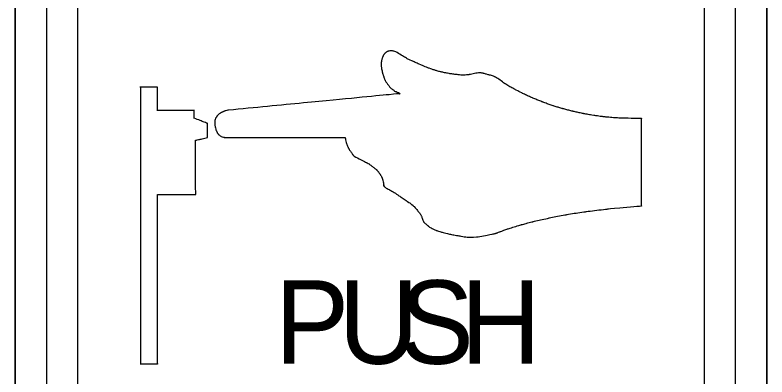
# Model space of a CAD drawing. Extents: x 99982 to 100176, y 99905 to 100011.
# Drawn here: x 100026.1175 to 100026.4212, y 99948.7251 to 99948.8716 of the extents above; entities that cross this region are included whole.
import ezdxf

# ---------------------------------------------------------------- set-up
doc = ezdxf.new("R2010")
doc.units = 0
doc.layers.add('TR_SN_ConstructionSigns', color=7, linetype='Continuous')

msp = doc.modelspace()

# ---------------------------------------------------------------- linework, layer by layer
at = {"layer": 'TR_SN_ConstructionSigns'}
for p, q in [((100026.11749, 99948.57859), (100026.11749, 99948.98359)), ((100026.11749, 99948.98359), (100026.11749, 99948.57859)), ((100026.11749, 99948.98359), (100026.11749, 99948.57859)), ((100026.13015, 99948.98359), (100026.13015, 99948.57859)), ((100026.1428, 99948.57859), (100026.1428, 99948.98359)), ((100026.39593, 99948.98359), (100026.39593, 99948.57859)), ((100026.40859, 99948.57859), (100026.40859, 99948.98359)), ((100026.42124, 99948.98359), (100026.42124, 99948.57859)), ((100026.42124, 99948.57859), (100026.42124, 99948.98359)), ((100026.42124, 99948.57859), (100026.42124, 99948.98359))]:
    msp.add_line(p, q, dxfattribs=at)
for points, degree in [([(100026.26666, 99948.85581), (100026.26666, 99948.85581), (100026.26651, 99948.85563), (100026.26635, 99948.85541), (100026.26626, 99948.85524), (100026.26626, 99948.85524)], 3), ([(100026.26719, 99948.85635), (100026.26719, 99948.85635), (100026.26701, 99948.85621), (100026.26682, 99948.856), (100026.26666, 99948.85581), (100026.26666, 99948.85581)], 3), ([(100026.26773, 99948.8567), (100026.26773, 99948.8567), (100026.26756, 99948.85662), (100026.26737, 99948.8565), (100026.26719, 99948.85635), (100026.26719, 99948.85635)], 3), ([(100026.2682, 99948.85689), (100026.2682, 99948.85689), (100026.26796, 99948.85681), (100026.26791, 99948.85679), (100026.26773, 99948.8567), (100026.26773, 99948.8567)], 3), ([(100026.27021, 99948.85702), (100026.27021, 99948.85702), (100026.26922, 99948.85719), (100026.26844, 99948.85697), (100026.2682, 99948.85689), (100026.2682, 99948.85689)], 3), ([(100026.27485, 99948.85456), (100026.27485, 99948.85456), (100026.27359, 99948.85534), (100026.27121, 99948.85686), (100026.27021, 99948.85702), (100026.27021, 99948.85702)], 3), ([(100026.26547, 99948.85263), (100026.26547, 99948.85263), (100026.26538, 99948.85203), (100026.26538, 99948.85117), (100026.26547, 99948.85049), (100026.26547, 99948.85049)], 3), ([(100026.26582, 99948.85406), (100026.26582, 99948.85406), (100026.2657, 99948.8537), (100026.26556, 99948.85323), (100026.26547, 99948.85263), (100026.26547, 99948.85263)], 3), ([(100026.2661, 99948.85484), (100026.2661, 99948.85484), (100026.26602, 99948.85465), (100026.26594, 99948.85443), (100026.26582, 99948.85406), (100026.26582, 99948.85406)], 3), ([(100026.26626, 99948.85524), (100026.26626, 99948.85524), (100026.26618, 99948.85507), (100026.26617, 99948.85504), (100026.2661, 99948.85484), (100026.2661, 99948.85484)], 3), ([(100026.27807, 99948.85292), (100026.27807, 99948.85292), (100026.27692, 99948.85345), (100026.2761, 99948.85379), (100026.27485, 99948.85456), (100026.27485, 99948.85456)], 3), ([(100026.28173, 99948.85126), (100026.28173, 99948.85126), (100026.28066, 99948.85172), (100026.27923, 99948.85238), (100026.27807, 99948.85292), (100026.27807, 99948.85292)], 3), ([(100026.26547, 99948.85049), (100026.26547, 99948.85049), (100026.26555, 99948.8498), (100026.26575, 99948.84891), (100026.26585, 99948.84851), (100026.26585, 99948.84851)], 3), ([(100026.28454, 99948.85014), (100026.28454, 99948.85014), (100026.28356, 99948.85049), (100026.28281, 99948.85079), (100026.28173, 99948.85126), (100026.28173, 99948.85126)], 3), ([(100026.28763, 99948.84911), (100026.28763, 99948.84911), (100026.28678, 99948.84937), (100026.28552, 99948.84978), (100026.28454, 99948.85014), (100026.28454, 99948.85014)], 3), ([(100026.26585, 99948.84851), (100026.26585, 99948.84851), (100026.26595, 99948.84811), (100026.26597, 99948.84803), (100026.26607, 99948.84772), (100026.26607, 99948.84772)], 3), ([(100026.26607, 99948.84772), (100026.26607, 99948.84772), (100026.26617, 99948.84741), (100026.26632, 99948.84701), (100026.26643, 99948.84666), (100026.26643, 99948.84666)], 3), ([(100026.26643, 99948.84666), (100026.26643, 99948.84666), (100026.26654, 99948.84631), (100026.26656, 99948.84613), (100026.26676, 99948.84562), (100026.26676, 99948.84562)], 3), ([(100026.28963, 99948.84856), (100026.28963, 99948.84856), (100026.28892, 99948.84873), (100026.28848, 99948.84885), (100026.28763, 99948.84911), (100026.28763, 99948.84911)], 3), ([(100026.29186, 99948.84808), (100026.29186, 99948.84808), (100026.29086, 99948.84826), (100026.29033, 99948.84838), (100026.28963, 99948.84856), (100026.28963, 99948.84856)], 3), ([(100026.29562, 99948.84751), (100026.29562, 99948.84751), (100026.29412, 99948.84769), (100026.29286, 99948.84789), (100026.29186, 99948.84808), (100026.29186, 99948.84808)], 3), ([(100026.30091, 99948.84747), (100026.30091, 99948.84747), (100026.29922, 99948.84719), (100026.29713, 99948.84734), (100026.29562, 99948.84751), (100026.29562, 99948.84751)], 3), ([(100026.30581, 99948.84816), (100026.30581, 99948.84816), (100026.30485, 99948.84829), (100026.30259, 99948.84775), (100026.30091, 99948.84747), (100026.30091, 99948.84747)], 3), ([(100026.30771, 99948.84767), (100026.30771, 99948.84767), (100026.30681, 99948.84793), (100026.30678, 99948.84803), (100026.30581, 99948.84816), (100026.30581, 99948.84816)], 3), ([(100026.31119, 99948.84662), (100026.31119, 99948.84662), (100026.30981, 99948.84722), (100026.3086, 99948.84741), (100026.30771, 99948.84767), (100026.30771, 99948.84767)], 3), ([(100026.31568, 99948.84362), (100026.31568, 99948.84362), (100026.31431, 99948.84455), (100026.31257, 99948.84601), (100026.31119, 99948.84662), (100026.31119, 99948.84662)], 3), ([(100026.26676, 99948.84562), (100026.26676, 99948.84562), (100026.26695, 99948.84512), (100026.26771, 99948.84406), (100026.26811, 99948.84349), (100026.26811, 99948.84349)], 3), ([(100026.26811, 99948.84349), (100026.26811, 99948.84349), (100026.26851, 99948.84293), (100026.26876, 99948.84253), (100026.26912, 99948.84219), (100026.26912, 99948.84219)], 3), ([(100026.31963, 99948.84138), (100026.31963, 99948.84138), (100026.31848, 99948.84198), (100026.31704, 99948.84269), (100026.31568, 99948.84362), (100026.31568, 99948.84362)], 3), ([(100026.16812, 99948.84233), (100026.16812, 99948.84233), (100026.16812, 99948.84233), (100026.16812, 99948.73046)], 2), ([(100026.17508, 99948.84233), (100026.17508, 99948.84233), (100026.17508, 99948.84233), (100026.16812, 99948.84233)], 2), ([(100026.17508, 99948.83289), (100026.17508, 99948.83289), (100026.17508, 99948.83289), (100026.17508, 99948.84233)], 2), ([(100026.26912, 99948.84219), (100026.26912, 99948.84219), (100026.26948, 99948.84185), (100026.26982, 99948.84165), (100026.27016, 99948.84137), (100026.27016, 99948.84137)], 3), ([(100026.27016, 99948.84137), (100026.27016, 99948.84137), (100026.2705, 99948.8411), (100026.27074, 99948.84082), (100026.27125, 99948.84064), (100026.27125, 99948.84064)], 3), ([(100026.27125, 99948.84064), (100026.27125, 99948.84064), (100026.27175, 99948.84046), (100026.27299, 99948.83989), (100026.27299, 99948.83985), (100026.27299, 99948.83985)], 3), ([(100026.32252, 99948.83987), (100026.32252, 99948.83987), (100026.32136, 99948.84045), (100026.32078, 99948.84077), (100026.31963, 99948.84138), (100026.31963, 99948.84138)], 3), ([(100026.27291, 99948.83976), (100026.27291, 99948.83976), (100026.27291, 99948.83976), (100026.20367, 99948.83307)], 2), ([(100026.27299, 99948.83976), (100026.27299, 99948.83976), (100026.27299, 99948.83973), (100026.27291, 99948.83976), (100026.27291, 99948.83976)], 3), ([(100026.27299, 99948.83985), (100026.27299, 99948.83985), (100026.273, 99948.8398), (100026.27299, 99948.83979), (100026.27299, 99948.83976), (100026.27299, 99948.83976)], 3), ([(100026.3266, 99948.83801), (100026.3266, 99948.83801), (100026.32523, 99948.8386), (100026.32367, 99948.8393), (100026.32252, 99948.83987), (100026.32252, 99948.83987)], 3), ([(100026.3307, 99948.83635), (100026.3307, 99948.83635), (100026.32931, 99948.83688), (100026.32797, 99948.83743), (100026.3266, 99948.83801), (100026.3266, 99948.83801)], 3), ([(100026.33494, 99948.83486), (100026.33494, 99948.83486), (100026.33359, 99948.8353), (100026.33209, 99948.83582), (100026.3307, 99948.83635), (100026.3307, 99948.83635)], 3), ([(100026.33879, 99948.83368), (100026.33879, 99948.83368), (100026.33746, 99948.83406), (100026.33629, 99948.83442), (100026.33494, 99948.83486), (100026.33494, 99948.83486)], 3), ([(100026.18988, 99948.83289), (100026.18988, 99948.83289), (100026.18988, 99948.83289), (100026.17508, 99948.83289)], 2), ([(100026.18988, 99948.82974), (100026.18988, 99948.82974), (100026.18988, 99948.82974), (100026.18988, 99948.83289)], 2), ([(100026.19956, 99948.83123), (100026.19956, 99948.83123), (100026.1993, 99948.83097), (100026.19908, 99948.83068), (100026.19893, 99948.83047), (100026.19893, 99948.83047)], 3), ([(100026.20053, 99948.83195), (100026.20053, 99948.83195), (100026.20019, 99948.83176), (100026.19983, 99948.83148), (100026.19956, 99948.83123), (100026.19956, 99948.83123)], 3), ([(100026.20155, 99948.83246), (100026.20155, 99948.83246), (100026.20122, 99948.83232), (100026.20087, 99948.83215), (100026.20053, 99948.83195), (100026.20053, 99948.83195)], 3), ([(100026.20251, 99948.8328), (100026.20251, 99948.8328), (100026.20219, 99948.83269), (100026.20188, 99948.83259), (100026.20155, 99948.83246), (100026.20155, 99948.83246)], 3), ([(100026.20367, 99948.83307), (100026.20367, 99948.83307), (100026.20367, 99948.83307), (100026.20284, 99948.83291), (100026.20251, 99948.8328)], 3), ([(100026.34288, 99948.83262), (100026.34288, 99948.83262), (100026.34149, 99948.83295), (100026.34011, 99948.83331), (100026.33879, 99948.83368), (100026.33879, 99948.83368)], 3), ([(100026.34716, 99948.83169), (100026.34716, 99948.83169), (100026.34568, 99948.83197), (100026.34428, 99948.83228), (100026.34288, 99948.83262), (100026.34288, 99948.83262)], 3), ([(100026.35173, 99948.8309), (100026.35173, 99948.8309), (100026.35046, 99948.83109), (100026.34863, 99948.8314), (100026.34716, 99948.83169), (100026.34716, 99948.83169)], 3), ([(100026.1899, 99948.82981), (100026.1899, 99948.82981), (100026.1899, 99948.82981), (100026.18988, 99948.82974)], 2), ([(100026.1899, 99948.82981), (100026.1899, 99948.82981), (100026.1899, 99948.82981), (100026.18988, 99948.82974)], 2), ([(100026.19519, 99948.82774), (100026.19519, 99948.82774), (100026.19519, 99948.82774), (100026.1899, 99948.82981)], 2), ([(100026.1983, 99948.82917), (100026.1983, 99948.82917), (100026.19819, 99948.82873), (100026.19817, 99948.82733), (100026.19829, 99948.8266), (100026.19829, 99948.8266)], 3), ([(100026.19864, 99948.83002), (100026.19864, 99948.83002), (100026.19852, 99948.82981), (100026.19842, 99948.82961), (100026.1983, 99948.82917), (100026.1983, 99948.82917)], 3), ([(100026.19893, 99948.83047), (100026.19893, 99948.83047), (100026.19879, 99948.83027), (100026.19876, 99948.83023), (100026.19864, 99948.83002), (100026.19864, 99948.83002)], 3), ([(100026.35477, 99948.83047), (100026.35477, 99948.83047), (100026.35368, 99948.83061), (100026.353, 99948.8307), (100026.35173, 99948.8309), (100026.35173, 99948.8309)], 3), ([(100026.35831, 99948.83011), (100026.35831, 99948.83011), (100026.35729, 99948.83019), (100026.35587, 99948.83034), (100026.35477, 99948.83047), (100026.35477, 99948.83047)], 3), ([(100026.36088, 99948.82992), (100026.36088, 99948.82992), (100026.36002, 99948.82998), (100026.35933, 99948.83002), (100026.35831, 99948.83011), (100026.35831, 99948.83011)], 3), ([(100026.37047, 99948.8297), (100026.37047, 99948.8297), (100026.37047, 99948.8297), (100026.36174, 99948.82986), (100026.36088, 99948.82992)], 3), ([(100026.37062, 99948.82989), (100026.37062, 99948.82989), (100026.37062, 99948.82989), (100026.37047, 99948.8297)], 2), ([(100026.37061, 99948.79434), (100026.37061, 99948.79434), (100026.37061, 99948.79434), (100026.37062, 99948.82989)], 2), ([(100026.19525, 99948.82199), (100026.19525, 99948.82199), (100026.19525, 99948.82199), (100026.19519, 99948.82774)], 2), ([(100026.19829, 99948.8266), (100026.19829, 99948.8266), (100026.19841, 99948.82586), (100026.19867, 99948.82504), (100026.1988, 99948.82475), (100026.1988, 99948.82475)], 3), ([(100026.1988, 99948.82475), (100026.1988, 99948.82475), (100026.19893, 99948.82446), (100026.19898, 99948.82438), (100026.19908, 99948.82417), (100026.19908, 99948.82417)], 3), ([(100026.19908, 99948.82417), (100026.19908, 99948.82417), (100026.19919, 99948.82397), (100026.19932, 99948.82372), (100026.19945, 99948.82355), (100026.19945, 99948.82355)], 3), ([(100026.19945, 99948.82355), (100026.19945, 99948.82355), (100026.19958, 99948.82337), (100026.19963, 99948.82332), (100026.19984, 99948.82314), (100026.19984, 99948.82314)], 3), ([(100026.19984, 99948.82314), (100026.19984, 99948.82314), (100026.20004, 99948.82295), (100026.20041, 99948.82268), (100026.2007, 99948.82247), (100026.2007, 99948.82247)], 3), ([(100026.2007, 99948.82247), (100026.2007, 99948.82247), (100026.201, 99948.82226), (100026.20206, 99948.82206), (100026.20206, 99948.82206)], 3), ([(100026.19045, 99948.82091), (100026.19045, 99948.82091), (100026.19045, 99948.82091), (100026.19525, 99948.82199)], 2), ([(100026.19046, 99948.79899), (100026.19046, 99948.79899), (100026.19046, 99948.79899), (100026.19045, 99948.82091)], 2), ([(100026.20206, 99948.82206), (100026.20206, 99948.82206), (100026.20206, 99948.82206), (100026.25081, 99948.82199)], 2), ([(100026.25081, 99948.82199), (100026.25081, 99948.82199), (100026.25081, 99948.82199), (100026.25127, 99948.81999), (100026.25139, 99948.81965)], 3), ([(100026.25139, 99948.81965), (100026.25139, 99948.81965), (100026.25151, 99948.81931), (100026.25162, 99948.81899), (100026.25176, 99948.81864), (100026.25176, 99948.81864)], 3), ([(100026.25176, 99948.81864), (100026.25176, 99948.81864), (100026.25191, 99948.81829), (100026.25208, 99948.81791), (100026.25227, 99948.81758), (100026.25227, 99948.81758)], 3), ([(100026.25227, 99948.81758), (100026.25227, 99948.81758), (100026.25245, 99948.81724), (100026.2526, 99948.817), (100026.25286, 99948.81662), (100026.25286, 99948.81662)], 3), ([(100026.25286, 99948.81662), (100026.25286, 99948.81662), (100026.25312, 99948.81623), (100026.25357, 99948.81562), (100026.25381, 99948.81529), (100026.25381, 99948.81529)], 3), ([(100026.25381, 99948.81529), (100026.25381, 99948.81529), (100026.25405, 99948.81497), (100026.25404, 99948.81496), (100026.2543, 99948.81465), (100026.2543, 99948.81465)], 3), ([(100026.2543, 99948.81465), (100026.2543, 99948.81465), (100026.25456, 99948.81435), (100026.25854, 99948.81238), (100026.25944, 99948.81191), (100026.25944, 99948.81191)], 3), ([(100026.25944, 99948.81191), (100026.25944, 99948.81191), (100026.26035, 99948.81145), (100026.26065, 99948.81121), (100026.26116, 99948.81083), (100026.26116, 99948.81083)], 3), ([(100026.26116, 99948.81083), (100026.26116, 99948.81083), (100026.26168, 99948.81046), (100026.26222, 99948.81005), (100026.26259, 99948.80976), (100026.26259, 99948.80976)], 3), ([(100026.26259, 99948.80976), (100026.26259, 99948.80976), (100026.26296, 99948.80947), (100026.26316, 99948.80931), (100026.2634, 99948.80908), (100026.2634, 99948.80908)], 3), ([(100026.2634, 99948.80908), (100026.2634, 99948.80908), (100026.26363, 99948.80885), (100026.26376, 99948.8087), (100026.26401, 99948.8084), (100026.26401, 99948.8084)], 3), ([(100026.26401, 99948.8084), (100026.26401, 99948.8084), (100026.26426, 99948.80809), (100026.26462, 99948.80764), (100026.2649, 99948.80725), (100026.2649, 99948.80725)], 3), ([(100026.2649, 99948.80725), (100026.2649, 99948.80725), (100026.26517, 99948.80685), (100026.2655, 99948.80625), (100026.26561, 99948.80599), (100026.26561, 99948.80599)], 3), ([(100026.26561, 99948.80599), (100026.26561, 99948.80599), (100026.26573, 99948.80573), (100026.26575, 99948.80565), (100026.26582, 99948.80545), (100026.26582, 99948.80545)], 3), ([(100026.26582, 99948.80545), (100026.26582, 99948.80545), (100026.26589, 99948.80525), (100026.26597, 99948.80502), (100026.26603, 99948.8048), (100026.26603, 99948.8048)], 3), ([(100026.26603, 99948.8048), (100026.26603, 99948.8048), (100026.2661, 99948.80458), (100026.26649, 99948.80251), (100026.26649, 99948.80251)], 3), ([(100026.26649, 99948.80251), (100026.26649, 99948.80251), (100026.26649, 99948.80251), (100026.26625, 99948.80278), (100026.2663, 99948.80269)], 3), ([(100026.2663, 99948.80269), (100026.2663, 99948.80269), (100026.26635, 99948.80259), (100026.26638, 99948.80254), (100026.26646, 99948.80241), (100026.26646, 99948.80241)], 3), ([(100026.26646, 99948.80241), (100026.26646, 99948.80241), (100026.26654, 99948.80228), (100026.26771, 99948.80134), (100026.26893, 99948.80074), (100026.26893, 99948.80074)], 3), ([(100026.17508, 99948.79899), (100026.17508, 99948.79899), (100026.17508, 99948.79899), (100026.19046, 99948.79899)], 2), ([(100026.17508, 99948.73046), (100026.17508, 99948.73046), (100026.17508, 99948.73046), (100026.17508, 99948.79899)], 2), ([(100026.26893, 99948.80074), (100026.26893, 99948.80074), (100026.27016, 99948.80014), (100026.27218, 99948.79876), (100026.2733, 99948.79798), (100026.2733, 99948.79798)], 3), ([(100026.2733, 99948.79798), (100026.2733, 99948.79798), (100026.27442, 99948.79721), (100026.27488, 99948.79691), (100026.27577, 99948.79632), (100026.27577, 99948.79632)], 3), ([(100026.27577, 99948.79632), (100026.27577, 99948.79632), (100026.27665, 99948.79572), (100026.27777, 99948.79494), (100026.27851, 99948.79425), (100026.27851, 99948.79425)], 3), ([(100026.27851, 99948.79425), (100026.27851, 99948.79425), (100026.27925, 99948.79356), (100026.27981, 99948.79286), (100026.28027, 99948.79228), (100026.28027, 99948.79228)], 3), ([(100026.28027, 99948.79228), (100026.28027, 99948.79228), (100026.28072, 99948.7917), (100026.28104, 99948.79125), (100026.2813, 99948.79084), (100026.2813, 99948.79084)], 3), ([(100026.34038, 99948.79083), (100026.34038, 99948.79083), (100026.34286, 99948.79126), (100026.34539, 99948.79166), (100026.34815, 99948.79204), (100026.34815, 99948.79204)], 3), ([(100026.34815, 99948.79204), (100026.34815, 99948.79204), (100026.35091, 99948.79242), (100026.35398, 99948.79278), (100026.35691, 99948.79312), (100026.35691, 99948.79312)], 3), ([(100026.35691, 99948.79312), (100026.35691, 99948.79312), (100026.35983, 99948.79346), (100026.37061, 99948.79434), (100026.37061, 99948.79434)], 3), ([(100026.2813, 99948.79084), (100026.2813, 99948.79084), (100026.28156, 99948.79043), (100026.28165, 99948.7903), (100026.28183, 99948.78984), (100026.28183, 99948.78984)], 3), ([(100026.28183, 99948.78984), (100026.28183, 99948.78984), (100026.282, 99948.78938), (100026.28214, 99948.78861), (100026.28243, 99948.78811), (100026.28243, 99948.78811)], 3), ([(100026.32677, 99948.78799), (100026.32677, 99948.78799), (100026.32863, 99948.78845), (100026.33094, 99948.78898), (100026.33321, 99948.78946), (100026.33321, 99948.78946)], 3), ([(100026.33321, 99948.78946), (100026.33321, 99948.78946), (100026.33548, 99948.78993), (100026.33789, 99948.79039), (100026.34038, 99948.79083), (100026.34038, 99948.79083)], 3), ([(100026.28243, 99948.78811), (100026.28243, 99948.78811), (100026.28272, 99948.78762), (100026.28318, 99948.78725), (100026.28355, 99948.78693), (100026.28355, 99948.78693)], 3), ([(100026.28355, 99948.78693), (100026.28355, 99948.78693), (100026.28391, 99948.78661), (100026.28411, 99948.78641), (100026.28452, 99948.7861), (100026.28452, 99948.7861)], 3), ([(100026.28452, 99948.7861), (100026.28452, 99948.7861), (100026.28493, 99948.78579), (100026.28553, 99948.78544), (100026.28605, 99948.78518), (100026.28605, 99948.78518)], 3), ([(100026.3166, 99948.78505), (100026.3166, 99948.78505), (100026.31803, 99948.78553), (100026.3203, 99948.78624), (100026.322, 99948.78672), (100026.322, 99948.78672)], 3), ([(100026.322, 99948.78672), (100026.322, 99948.78672), (100026.32369, 99948.7872), (100026.3249, 99948.78752), (100026.32677, 99948.78799), (100026.32677, 99948.78799)], 3), ([(100026.28605, 99948.78518), (100026.28605, 99948.78518), (100026.28658, 99948.78491), (100026.28703, 99948.7847), (100026.28764, 99948.78446), (100026.28764, 99948.78446)], 3), ([(100026.28764, 99948.78446), (100026.28764, 99948.78446), (100026.28826, 99948.78421), (100026.28894, 99948.78398), (100026.28975, 99948.78374), (100026.28975, 99948.78374)], 3), ([(100026.28975, 99948.78374), (100026.28975, 99948.78374), (100026.29057, 99948.7835), (100026.2913, 99948.78331), (100026.29255, 99948.78304), (100026.29255, 99948.78304)], 3), ([(100026.29255, 99948.78304), (100026.29255, 99948.78304), (100026.29379, 99948.78277), (100026.2958, 99948.78243), (100026.29723, 99948.78219), (100026.29723, 99948.78219)], 3), ([(100026.30115, 99948.78167), (100026.30115, 99948.78167), (100026.30313, 99948.78155), (100026.31045, 99948.7829), (100026.31096, 99948.78305), (100026.31096, 99948.78305)], 3), ([(100026.31096, 99948.78305), (100026.31096, 99948.78305), (100026.31147, 99948.7832), (100026.31157, 99948.78323), (100026.31198, 99948.78337), (100026.31198, 99948.78337)], 3), ([(100026.31198, 99948.78337), (100026.31198, 99948.78337), (100026.31239, 99948.78351), (100026.31269, 99948.78363), (100026.3134, 99948.78391), (100026.3134, 99948.78391)], 3), ([(100026.3134, 99948.78391), (100026.3134, 99948.78391), (100026.31411, 99948.78418), (100026.31517, 99948.78457), (100026.3166, 99948.78505), (100026.3166, 99948.78505)], 3), ([(100026.29723, 99948.78219), (100026.29723, 99948.78219), (100026.29866, 99948.78195), (100026.29918, 99948.7818), (100026.30115, 99948.78167), (100026.30115, 99948.78167)], 3), ([(100026.16812, 99948.73046), (100026.16812, 99948.73046), (100026.16812, 99948.73046), (100026.17508, 99948.73046)], 2)]:
    msp.add_open_spline(points, degree=degree, dxfattribs=at)

# ---------------------------------------------------------------- texts
for s, p in [('S', (100026.27275, 99948.73046)), ('P', (100026.22244, 99948.73046)), ('U', (100026.2481, 99948.73046)), ('H', (100026.2974, 99948.73046))]:
    msp.add_text(s, height=0.03375, dxfattribs=at).set_placement(p)

doc.saveas('drawing.dxf')
